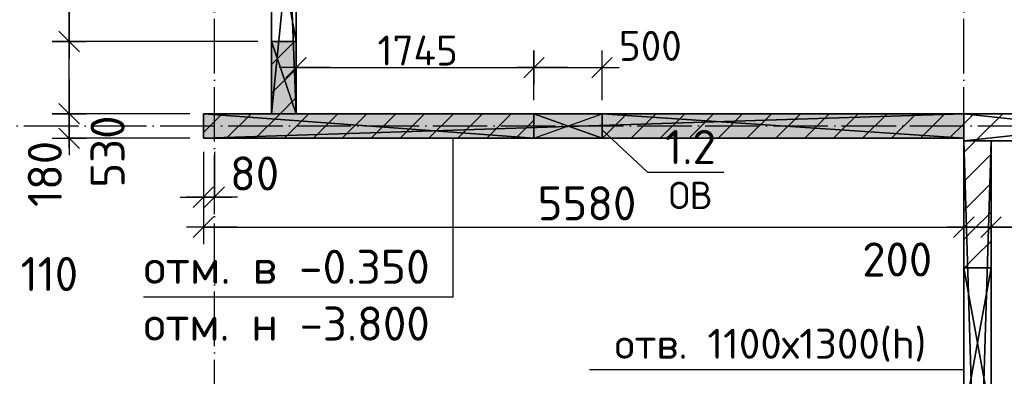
# Model space of a CAD drawing. Header units: millimetres. Extents: x 40580 to 559114, y -343730 to 81020.
# Tile 586 of 656: x 472393 to 479618, y -78905 to -76290. Entities that reach past the tile are written whole.
import ezdxf
from ezdxf.enums import TextEntityAlignment as Align

# ---------------------------------------------------------------- set-up
doc = ezdxf.new("R2010")
doc.units = ezdxf.units.MM
doc.linetypes.add('______11', pattern=[500, 400, -50, 0, -50])
doc.linetypes.add('______5', pattern=[1100, 800, -100, 100, -100])
for name, color, linetype in [('_____________1', 7, 'Continuous'), ('_________________1_', 7, 'Continuous'), ('___________________', 253, '______5'), ('______________________', 7, 'Continuous'), ('_______________________', 7, 'Continuous'), ('_______________________1', 7, 'Continuous'), ('________________________2', 7, 'Continuous'), ('_________________________0', 7, 'Continuous')]:
    doc.layers.add(name, color=color, linetype=linetype)
doc.styles.add('ISOCPEUR', font='isocpeur.ttf')

# ---------------------------------------------------------------- blocks, each defined once
blk = doc.blocks.new('ALL_ML_STRICH')
at = {"color": 0, "linetype": 'ByBlock', "lineweight": -2}
for p, q in [((-0.3, -0.3), (0.3, 0.3)), ((0, -0.5), (0, 0.5)), ((-1, 0), (0.5, 0))]:
    blk.add_line(p, q, dxfattribs=at)

msp = doc.modelspace()

# ---------------------------------------------------------------- hatches: boundary and pattern name
at = {"layer": '_____________1', "linetype": 'Continuous'}
h = msp.add_hatch(color=9, dxfattribs=at)
h.paths.add_polyline_path([(474421.3, -75449.6), (474421.3, -74449.6), (474241.3, -74449.6), (474241.3, -75449.6)])
h.paths.add_polyline_path([(474241.3, -76449.6), (474241.3, -76979.6), (474421.3, -76979.6), (474421.3, -76449.6)])
h = msp.add_hatch(color=9, dxfattribs=at)
h.paths.add_polyline_path([(479321.3, -76979.6), (476666.3, -76979.6), (476666.3, -77159.6), (479321.3, -77159.6)])
h.paths.add_polyline_path([(476166.3, -76979.6), (473741.3, -76979.6), (473741.3, -77159.6), (476166.3, -77159.6)])

# ---------------------------------------------------------------- linework, layer by layer
at = {"layer": '_____________1', "color": 253, "linetype": '______11'}
for p, q in [((474241.3, -76617.6), (474409.3, -76449.6)), ((474303.6, -76979.6), (474421.3, -76861.8)), ((473741.3, -77117.6), (473879.3, -76979.6)), ((474123.6, -77159.6), (474303.6, -76979.6)), ((474547.8, -77159.6), (474727.8, -76979.6)), ((474972.1, -77159.6), (475152.1, -76979.6)), ((475396.4, -77159.6), (475576.4, -76979.6)), ((475820.6, -77159.6), (476000.6, -76979.6)), ((479321.3, -77053), (479394.7, -76979.6)), ((479214.7, -77159.6), (479321.3, -77053))]:
    msp.add_line(p, q, dxfattribs=at)
at = {"layer": '_____________1', "color": 253, "linetype": '______5'}
for p, q in [((474241.3, -76829.7), (474421.3, -76649.7)), ((473911.4, -77159.6), (474091.4, -76979.6)), ((474335.7, -77159.6), (474515.7, -76979.6)), ((474760, -77159.6), (474940, -76979.6)), ((475184.2, -77159.6), (475364.2, -76979.6)), ((475608.5, -77159.6), (475788.5, -76979.6)), ((479406.9, -77179.6), (479606.9, -76979.6)), ((476032.7, -77159.6), (476166.3, -77026))]:
    msp.add_line(p, q, dxfattribs=at)
at = {"layer": '_____________1', "color": 253, "linetype": '______11'}
for points in [[(476669.1, -77159.6), (476849.1, -76979.6), (476849.1, -76979.6)], [(477093.4, -77159.6), (477273.4, -76979.6), (477273.4, -76979.6)], [(477517.7, -77159.6), (477697.7, -76979.6), (477697.7, -76979.6)], [(477941.9, -77159.6), (478121.9, -76979.6), (478121.9, -76979.6)], [(478366.2, -77159.6), (478546.2, -76979.6), (478546.2, -76979.6)], [(478790.5, -77159.6), (478970.5, -76979.6), (478970.5, -76979.6)], [(479321.3, -77477.3), (479348, -77450.6), (479348, -77450.6), (479521.3, -77277.3)], [(479321.3, -77901.5), (479386, -77836.8), (479386, -77836.8), (479521.3, -77701.5)]]:
    msp.add_lwpolyline(points, dxfattribs=at)
at = {"layer": '_____________1', "color": 253, "linetype": '______5'}
for points in [[(476881.3, -77159.6), (477061.3, -76979.6), (477061.3, -76979.6)], [(477305.5, -77159.6), (477485.5, -76979.6), (477485.5, -76979.6)], [(477729.8, -77159.6), (477909.8, -76979.6), (477909.8, -76979.6)], [(478154.1, -77159.6), (478334.1, -76979.6), (478334.1, -76979.6)], [(478578.3, -77159.6), (478758.3, -76979.6), (478758.3, -76979.6)], [(479002.6, -77159.6), (479182.6, -76979.6), (479182.6, -76979.6)], [(479321.3, -77265.1), (479329, -77257.5), (479329, -77257.5), (479406.9, -77179.6)], [(479321.3, -77689.4), (479367, -77643.7), (479367, -77643.7), (479521.3, -77489.4)], [(479325.4, -78109.6), (479405.1, -78029.9), (479405.1, -78029.9), (479521.3, -77913.7)]]:
    msp.add_lwpolyline(points, dxfattribs=at)
at = {"layer": '_________________1_', "color": 212, "linetype": 'Continuous'}
for p, q in [((476666.3, -76979.6), (476166.3, -76979.6)), ((476166.3, -76979.6), (476166.3, -77159.6)), ((476166.3, -76979.6), (476666.3, -77159.6)), ((476166.3, -77159.6), (476666.3, -76979.6)), ((476666.3, -77159.6), (476666.3, -76979.6)), ((476166.3, -77159.6), (476666.3, -77159.6))]:
    msp.add_line(p, q, dxfattribs=at)
at = {"layer": '_________________1_', "color": 6, "linetype": 'Continuous'}
for points in [[(476166.3, -77159.6), (476166.3, -76979.6), (476666.3, -77159.6)], [(476666.3, -77159.6), (476166.3, -76979.6), (476666.3, -76979.6)]]:
    msp.add_solid(points, dxfattribs=at)
at = {"layer": '___________________', "color": 253, "linetype": '______11'}
for p, q in [((473821.3, -85185.3), (473821.3, -60083)), ((473821.3, -85185.3), (473821.3, -60083)), ((479321.3, -85185.3), (479321.3, -60083)), ((479321.3, -85185.3), (479321.3, -60083)), ((462421.3, -77069.6), (480321.3, -77069.6)), ((462421.3, -77069.6), (480321.3, -77069.6))]:
    msp.add_line(p, q, dxfattribs=at)
at = {"layer": '______________________', "color": 253, "linetype": 'Continuous'}
for p, q in [((474421.3, -76879.6), (474421.3, -76641.2)), ((476166.3, -76879.6), (476166.3, -76641.2)), ((476166.3, -76879.6), (476166.3, -76641.2)), ((476666.3, -76879.6), (476666.3, -76641.2))]:
    msp.add_line(p, q, dxfattribs=at)
at = {"layer": '______________________', "color": 7, "linetype": 'Continuous'}
for p, q in [((474421.3, -76641.2), (476166.3, -76641.2)), ((476166.3, -76641.2), (476666.3, -76641.2))]:
    msp.add_line(p, q, dxfattribs=at)
at = {"layer": '_______________________', "color": 7, "linetype": 'Continuous'}
for p, q in [((475570.3, -77159.6), (475570.3, -78324)), ((475570.3, -78324), (473302.2, -78324))]:
    msp.add_line(p, q, dxfattribs=at)
at = {"layer": '_______________________1', "color": 7, "linetype": 'Continuous'}
for p, q in [((472756.1, -76449.6), (472756.1, -75449.6)), ((472756.1, -76979.6), (472756.1, -76449.6)), ((472756.1, -77159.6), (472756.1, -76979.6)), ((473741.3, -77591.7), (473821.3, -77591.7)), ((473741.3, -77811.7), (479321.3, -77811.7)), ((479321.3, -77811.7), (479521.3, -77811.7)), ((479521.3, -77811.7), (481361.3, -77811.7))]:
    msp.add_line(p, q, dxfattribs=at)
at = {"layer": '_______________________1', "color": 253, "linetype": 'Continuous'}
for p, q in [((474141.3, -76449.6), (472756.1, -76449.6)), ((474141.3, -76449.6), (472756.1, -76449.6)), ((473641.3, -76979.6), (472756.1, -76979.6)), ((473641.3, -76979.6), (472756.1, -76979.6)), ((473641.3, -77159.6), (472756.1, -77159.6)), ((473741.3, -77259.6), (473741.3, -77811.7)), ((473741.3, -77259.6), (473741.3, -77591.7)), ((473821.3, -77259.6), (473821.3, -77591.7)), ((479321.3, -77279.6), (479321.3, -77811.7)), ((479321.3, -77279.6), (479321.3, -77811.7)), ((479521.3, -77279.6), (479521.3, -77811.7)), ((479521.3, -77279.6), (479521.3, -77811.7))]:
    msp.add_line(p, q, dxfattribs=at)
at = {"layer": '________________________2', "color": 7, "linetype": 'Continuous'}
msp.add_line((479321.3, -78857.4), (476574.4, -78857.4), dxfattribs=at)
at = {"layer": '_________________________0', "color": 7, "linetype": 'Continuous'}
for p, q in [((476666.3, -77096.7), (477000.8, -77408.8)), ((477000.8, -77408.8), (477560.8, -77408.8))]:
    msp.add_line(p, q, dxfattribs=at)

# ---------------------------------------------------------------- block references
at = {"layer": '______________________', "color": 7, "linetype": 'Continuous', "xscale": 250, "yscale": 250, "zscale": 250, "rotation": 180}
for p in [(474421.3, -76641.2), (476166.3, -76641.2)]:
    msp.add_blockref('ALL_ML_STRICH', p, dxfattribs=at)
at = {"layer": '______________________', "color": 7, "linetype": 'Continuous', "xscale": 250, "yscale": 250, "zscale": 250}
for p in [(476166.3, -76641.2), (476666.3, -76641.2)]:
    msp.add_blockref('ALL_ML_STRICH', p, dxfattribs=at)
at = {"layer": '_______________________1', "color": 7, "linetype": 'Continuous', "xscale": 250, "yscale": 250, "zscale": 250}
for p, rotation in [((472756.1, -76449.6), 270), ((472756.1, -76449.6), 90), ((472756.1, -76979.6), 270), ((472756.1, -76979.6), 90), ((472756.1, -77159.6), 270), ((473741.3, -77591.7), 180), ((473741.3, -77811.7), 180), ((479321.3, -77811.7), 180), ((479521.3, -77811.7), 180)]:
    msp.add_blockref('ALL_ML_STRICH', p, dxfattribs=dict(at, rotation=rotation))
for p in [(473821.3, -77591.7), (479321.3, -77811.7), (479521.3, -77811.7)]:
    msp.add_blockref('ALL_ML_STRICH', p, dxfattribs=at)

# ---------------------------------------------------------------- texts
at = {"layer": '______________________', "color": 7, "style": 'ISOCPEUR'}
for s, p in [('500', (476790, -76592.1)), ('1745', (475018.8, -76626.2))]:
    msp.add_text(s, height=220, dxfattribs=at).set_placement(p)
at = {"layer": '_______________________', "color": 7, "linetype": 'Continuous', "style": 'ISOCPEUR'}
for s, p, p2 in [('отм. в -0.350', (473302.2, -78227.3), (475402.2, -78227.3)), ('отм. н -3.800', (473302.2, -78644), (475402.2, -78644))]:
    msp.add_text(s, height=250, dxfattribs=at).set_placement(p, p2, align=Align.FIT)
at = {"layer": '_______________________1', "color": 7, "style": 'ISOCPEUR'}
for s, p in [('530', (473162.9, -77522.1)), ('180', (472702.5, -77664.2))]:
    msp.add_text(s, height=250, rotation=90, dxfattribs=at).set_placement(p)
for s, p in [('80', (473936.8, -77543)), ('5580', (476193.8, -77761.7)), ('200', (478576.1, -78173.7)), ('110', (472400.2, -78280.2))]:
    msp.add_text(s, height=250, dxfattribs=at).set_placement(p)
at = {"layer": '________________________2', "color": 7, "linetype": 'Continuous', "style": 'ISOCPEUR'}
msp.add_text('отв. 1100х1300(h)', height=220, dxfattribs=at).set_placement((476758.3, -78776.7), (479046.3, -78776.7), align=Align.FIT)
at = {"layer": '_________________________0', "color": 7, "linetype": 'Continuous', "style": 'ISOCPEUR'}
for s, height, p, p2 in [('1.2', 250, (477128.3, -77348.8), (477503.3, -77348.8)), ('ОВ', 200, (477155.8, -77678.8), (477475.8, -77678.8))]:
    msp.add_text(s, height=height, dxfattribs=at).set_placement(p, p2, align=Align.FIT)

# ---------------------------------------------------------------- meshes
at = {"layer": '_____________1', "color": 7, "linetype": 'Continuous'}
mesh = msp.add_polyface(dxfattribs=at)
corners = [(474241.3, -74449.6, -3800), (474241.3, -75449.6, -3800), (474241.3, -75449.6, -1600), (474241.3, -76449.6, -1600), (474241.3, -76449.6, -3800), (474241.3, -76979.6, -3800), (474241.3, -76979.6, -350), (474241.3, -74449.6, -350)]
mesh.append_faces([[corners[k] for k in face] for face in [(3, 6, 7)]], dxfattribs={"vtx0": -1, "vtx2": -1, "color": 7})
mesh.append_faces([[corners[k] for k in face] for face in [(7, 0, 2), (2, 3, 7), (3, 4, 6)]], dxfattribs={"vtx1": -1, "vtx2": -1, "color": 7})
mesh.append_faces([[corners[k] for k in face] for face in [(0, 1, 2), (4, 5, 6)]], dxfattribs={"vtx2": -1, "color": 7})
mesh = msp.add_polyface(dxfattribs=at)
corners = [(474371.3, -75644.6, -350), (474421.3, -75644.6, -350), (474421.3, -75584.6, -350), (474371.3, -75584.6, -350), (474371.3, -75544.6, -350), (474421.3, -75544.6, -350), (474421.3, -74449.6, -350), (474241.3, -74449.6, -350), (474241.3, -76979.6, -350), (474421.3, -76979.6, -350), (474421.3, -75684.6, -350), (474371.3, -75684.6, -350)]
mesh.append_faces([[corners[k] for k in face] for face in [(7, 0, 4)]], dxfattribs={"vtx0": -1, "vtx1": -1, "vtx2": -1, "color": 7})
mesh.append_faces([[corners[k] for k in face] for face in [(11, 7, 8), (0, 3, 4)]], dxfattribs={"vtx0": -1, "vtx2": -1, "color": 7})
mesh.append_faces([[corners[k] for k in face] for face in [(8, 9, 11), (11, 0, 7), (0, 1, 3), (4, 5, 7)]], dxfattribs={"vtx1": -1, "vtx2": -1, "color": 7})
mesh.append_faces([[corners[k] for k in face] for face in [(9, 10, 11), (1, 2, 3), (5, 6, 7)]], dxfattribs={"vtx2": -1, "color": 7})
mesh = msp.add_polyface(dxfattribs=at)
corners = [(474421.3, -75544.6, -650), (474421.3, -75584.6, -650), (474421.3, -75584.6, -350), (474421.3, -75644.6, -350), (474421.3, -75644.6, -650), (474421.3, -75684.6, -650), (474421.3, -75684.6, -350), (474421.3, -76979.6, -350), (474421.3, -76979.6, -3800), (474421.3, -76449.6, -3800), (474421.3, -76449.6, -1600), (474421.3, -75449.6, -1600), (474421.3, -75449.6, -3800), (474421.3, -74449.6, -3800), (474421.3, -74449.6, -350), (474421.3, -75544.6, -350)]
mesh.append_faces([[corners[k] for k in face] for face in [(1, 4, 11), (7, 10, 5), (13, 0, 11)]], dxfattribs={"vtx0": -1, "vtx1": -1, "vtx2": -1, "color": 7})
mesh.append_faces([[corners[k] for k in face] for face in [(11, 0, 1)]], dxfattribs={"vtx0": -1, "vtx2": -1, "color": 7})
mesh.append_faces([[corners[k] for k in face] for face in [(13, 14, 0), (7, 8, 10), (1, 2, 4), (4, 5, 11), (10, 11, 5)]], dxfattribs={"vtx1": -1, "vtx2": -1, "color": 7})
mesh.append_faces([[corners[k] for k in face] for face in [(14, 15, 0), (8, 9, 10), (2, 3, 4), (5, 6, 7), (11, 12, 13)]], dxfattribs={"vtx2": -1, "color": 7})
mesh = msp.add_polyface(dxfattribs=at)
corners = [(474241.3, -75449.6, -1600), (474421.3, -75449.6, -1600), (474421.3, -76449.6, -1600), (474241.3, -76449.6, -1600)]
mesh.append_faces([[corners[k] for k in face] for face in [(1, 2, 0)]], dxfattribs={"vtx1": -1, "color": 7})
mesh.append_faces([[corners[k] for k in face] for face in [(2, 3, 0)]], dxfattribs={"vtx2": -1, "color": 7})
mesh = msp.add_polyface(dxfattribs=at)
corners = [(474241.3, -76449.6, -1600), (474421.3, -76449.6, -1600), (474421.3, -76449.6, -3800), (474241.3, -76449.6, -3800)]
mesh.append_faces([[corners[k] for k in face] for face in [(1, 2, 0)]], dxfattribs={"vtx1": -1, "color": 7})
mesh.append_faces([[corners[k] for k in face] for face in [(2, 3, 0)]], dxfattribs={"vtx2": -1, "color": 7})
mesh = msp.add_polyface(dxfattribs=at)
corners = [(474421.3, -76979.6, -3800), (474241.3, -76979.6, -3800), (474241.3, -76449.6, -3800), (474421.3, -76449.6, -3800)]
mesh.append_faces([[corners[k] for k in face] for face in [(1, 2, 0)]], dxfattribs={"vtx1": -1, "color": 7})
mesh.append_faces([[corners[k] for k in face] for face in [(2, 3, 0)]], dxfattribs={"vtx2": -1, "color": 7})
mesh = msp.add_polyface(dxfattribs=at)
corners = [(473741.3, -76979.6, -3800), (473741.3, -77159.6, -3800), (473741.3, -77159.6, -350), (473741.3, -76979.6, -350)]
mesh.append_faces([[corners[k] for k in face] for face in [(1, 2, 0)]], dxfattribs={"vtx1": -1, "color": 7})
mesh.append_faces([[corners[k] for k in face] for face in [(2, 3, 0)]], dxfattribs={"vtx2": -1, "color": 7})
mesh = msp.add_polyface(dxfattribs=at)
corners = [(476166.3, -76979.6, -650), (476666.3, -76979.6, -650), (476666.3, -76979.6, -350), (479321.3, -76979.6, -350), (479321.3, -76979.6, -3800), (473741.3, -76979.6, -3800), (473741.3, -76979.6, -350), (476166.3, -76979.6, -350)]
mesh.append_faces([[corners[k] for k in face] for face in [(1, 4, 5), (1, 3, 4)]], dxfattribs={"vtx0": -1, "vtx2": -1, "color": 7})
mesh.append_faces([[corners[k] for k in face] for face in [(5, 6, 0), (0, 1, 5)]], dxfattribs={"vtx1": -1, "vtx2": -1, "color": 7})
mesh.append_faces([[corners[k] for k in face] for face in [(6, 7, 0), (1, 2, 3)]], dxfattribs={"vtx2": -1, "color": 7})
mesh = msp.add_polyface(dxfattribs=at)
corners = [(476166.3, -77159.6, -350), (476166.3, -76979.6, -350), (473741.3, -76979.6, -350), (473741.3, -77159.6, -350)]
mesh.append_faces([[corners[k] for k in face] for face in [(1, 2, 0)]], dxfattribs={"vtx1": -1, "color": 7})
mesh.append_faces([[corners[k] for k in face] for face in [(2, 3, 0)]], dxfattribs={"vtx2": -1, "color": 7})
mesh = msp.add_polyface(dxfattribs=at)
corners = [(479321.3, -76979.6, -3800), (479321.3, -77159.6, -3800), (473741.3, -77159.6, -3800), (473741.3, -76979.6, -3800)]
mesh.append_faces([[corners[k] for k in face] for face in [(1, 2, 0)]], dxfattribs={"vtx1": -1, "color": 7})
mesh.append_faces([[corners[k] for k in face] for face in [(2, 3, 0)]], dxfattribs={"vtx2": -1, "color": 7})
mesh = msp.add_polyface(dxfattribs=at)
corners = [(474241.3, -76979.6, -3800), (474421.3, -76979.6, -3800), (474421.3, -76979.6, -350), (474241.3, -76979.6, -350)]
mesh.append_faces([[corners[k] for k in face] for face in [(1, 2, 0)]], dxfattribs={"vtx1": -1, "color": 7})
mesh.append_faces([[corners[k] for k in face] for face in [(2, 3, 0)]], dxfattribs={"vtx2": -1, "color": 7})
mesh = msp.add_polyface(dxfattribs=at)
corners = [(476166.3, -76979.6, -350), (476166.3, -77159.6, -350), (476166.3, -77159.6, -650), (476166.3, -76979.6, -650)]
mesh.append_faces([[corners[k] for k in face] for face in [(1, 2, 0)]], dxfattribs={"vtx1": -1, "color": 7})
mesh.append_faces([[corners[k] for k in face] for face in [(2, 3, 0)]], dxfattribs={"vtx2": -1, "color": 7})
mesh = msp.add_polyface(dxfattribs=at)
corners = [(476166.3, -76979.6, -650), (476166.3, -77159.6, -650), (476666.3, -77159.6, -650), (476666.3, -76979.6, -650)]
mesh.append_faces([[corners[k] for k in face] for face in [(1, 2, 0)]], dxfattribs={"vtx1": -1, "color": 7})
mesh.append_faces([[corners[k] for k in face] for face in [(2, 3, 0)]], dxfattribs={"vtx2": -1, "color": 7})
mesh = msp.add_polyface(dxfattribs=at)
corners = [(476666.3, -77159.6, -350), (476666.3, -76979.6, -350), (476666.3, -76979.6, -650), (476666.3, -77159.6, -650)]
mesh.append_faces([[corners[k] for k in face] for face in [(1, 2, 0)]], dxfattribs={"vtx1": -1, "color": 7})
mesh.append_faces([[corners[k] for k in face] for face in [(2, 3, 0)]], dxfattribs={"vtx2": -1, "color": 7})
mesh = msp.add_polyface(dxfattribs=at)
corners = [(479321.3, -77159.6, -350), (479321.3, -76979.6, -350), (476666.3, -76979.6, -350), (476666.3, -77159.6, -350)]
mesh.append_faces([[corners[k] for k in face] for face in [(1, 2, 0)]], dxfattribs={"vtx1": -1, "color": 7})
mesh.append_faces([[corners[k] for k in face] for face in [(2, 3, 0)]], dxfattribs={"vtx2": -1, "color": 7})
mesh = msp.add_polyface(dxfattribs=at)
corners = [(479321.3, -77159.6, -3800), (479321.3, -76979.6, -3800), (479321.3, -76979.6, -350), (479321.3, -77159.6, -350)]
mesh.append_faces([[corners[k] for k in face] for face in [(1, 2, 0)]], dxfattribs={"vtx1": -1, "color": 7})
mesh.append_faces([[corners[k] for k in face] for face in [(2, 3, 0)]], dxfattribs={"vtx2": -1, "color": 7})
mesh = msp.add_polyface(dxfattribs=at)
corners = [(479321.3, -76979.6, -3800), (479321.3, -77179.6, -3800), (479321.3, -77179.6, -350), (479321.3, -76979.6, -350)]
mesh.append_faces([[corners[k] for k in face] for face in [(1, 2, 0)]], dxfattribs={"vtx1": -1, "color": 7})
mesh.append_faces([[corners[k] for k in face] for face in [(2, 3, 0)]], dxfattribs={"vtx2": -1, "color": 7})
mesh = msp.add_polyface(dxfattribs=at)
corners = [(481161.3, -76979.6, -3800), (479321.3, -76979.6, -3800), (479321.3, -76979.6, -350), (481161.3, -76979.6, -350)]
mesh.append_faces([[corners[k] for k in face] for face in [(1, 2, 0)]], dxfattribs={"vtx1": -1, "color": 7})
mesh.append_faces([[corners[k] for k in face] for face in [(2, 3, 0)]], dxfattribs={"vtx2": -1, "color": 7})
mesh = msp.add_polyface(dxfattribs=at)
corners = [(481161.3, -77179.6, -350), (481161.3, -76979.6, -350), (479321.3, -76979.6, -350), (479321.3, -77179.6, -350)]
mesh.append_faces([[corners[k] for k in face] for face in [(1, 2, 0)]], dxfattribs={"vtx1": -1, "color": 7})
mesh.append_faces([[corners[k] for k in face] for face in [(2, 3, 0)]], dxfattribs={"vtx2": -1, "color": 7})
mesh = msp.add_polyface(dxfattribs=at)
corners = [(481161.3, -76979.6, -3800), (481161.3, -77179.6, -3800), (479321.3, -77179.6, -3800), (479321.3, -76979.6, -3800)]
mesh.append_faces([[corners[k] for k in face] for face in [(1, 2, 0)]], dxfattribs={"vtx1": -1, "color": 7})
mesh.append_faces([[corners[k] for k in face] for face in [(2, 3, 0)]], dxfattribs={"vtx2": -1, "color": 7})
mesh = msp.add_polyface(dxfattribs=at)
corners = [(476666.3, -77159.6, -650), (476166.3, -77159.6, -650), (476166.3, -77159.6, -350), (473741.3, -77159.6, -350), (473741.3, -77159.6, -3800), (479321.3, -77159.6, -3800), (479321.3, -77159.6, -350), (476666.3, -77159.6, -350)]
mesh.append_faces([[corners[k] for k in face] for face in [(1, 4, 5), (1, 3, 4)]], dxfattribs={"vtx0": -1, "vtx2": -1, "color": 7})
mesh.append_faces([[corners[k] for k in face] for face in [(5, 6, 0), (0, 1, 5)]], dxfattribs={"vtx1": -1, "vtx2": -1, "color": 7})
mesh.append_faces([[corners[k] for k in face] for face in [(6, 7, 0), (1, 2, 3)]], dxfattribs={"vtx2": -1, "color": 7})
mesh = msp.add_polyface(dxfattribs=at)
corners = [(479321.3, -77179.6, -3800), (479321.3, -83769.6, -3800), (479321.3, -83769.6, -350), (479321.3, -77179.6, -350), (479321.3, -78109.6, -600), (479321.3, -79209.6, -600), (479321.3, -79209.6, -1900), (479321.3, -78109.6, -1900), (479321.3, -79589.6, -500), (479321.3, -79689.6, -500), (479321.3, -79689.6, -600), (479321.3, -79589.6, -600)]
mesh.append_faces([[corners[k] for k in face] for face in [(8, 3, 5), (10, 6, 2), (6, 0, 2)]], dxfattribs={"vtx0": -1, "vtx1": -1, "vtx2": -1, "color": 7})
mesh.append_faces([[corners[k] for k in face] for face in [(3, 4, 5), (3, 8, 9), (11, 5, 6), (7, 3, 0)]], dxfattribs={"vtx0": -1, "vtx2": -1, "color": 7})
mesh.append_faces([[corners[k] for k in face] for face in [(2, 3, 9), (9, 10, 2), (10, 11, 6), (11, 8, 5), (6, 7, 0), (7, 4, 3)]], dxfattribs={"vtx1": -1, "vtx2": -1, "color": 7})
mesh.append_faces([[corners[k] for k in face] for face in [(0, 1, 2)]], dxfattribs={"vtx2": -1, "color": 7})
mesh = msp.add_polyface(dxfattribs=at)
corners = [(479521.3, -77179.6, -3800), (479321.3, -77179.6, -3800), (479321.3, -77179.6, -350), (479521.3, -77179.6, -350)]
mesh.append_faces([[corners[k] for k in face] for face in [(1, 2, 0)]], dxfattribs={"vtx1": -1, "color": 7})
mesh.append_faces([[corners[k] for k in face] for face in [(2, 3, 0)]], dxfattribs={"vtx2": -1, "color": 7})
mesh = msp.add_polyface(dxfattribs=at)
corners = [(479321.3, -77179.6, -3800), (479521.3, -77179.6, -3800), (479521.3, -83769.6, -3800), (479321.3, -83769.6, -3800)]
mesh.append_faces([[corners[k] for k in face] for face in [(1, 2, 0)]], dxfattribs={"vtx1": -1, "color": 7})
mesh.append_faces([[corners[k] for k in face] for face in [(2, 3, 0)]], dxfattribs={"vtx2": -1, "color": 7})
mesh = msp.add_polyface(dxfattribs=at)
corners = [(479521.3, -77179.6, -350), (479321.3, -77179.6, -350), (479321.3, -83769.6, -350), (479521.3, -83769.6, -350)]
mesh.append_faces([[corners[k] for k in face] for face in [(1, 2, 0)]], dxfattribs={"vtx1": -1, "color": 7})
mesh.append_faces([[corners[k] for k in face] for face in [(2, 3, 0)]], dxfattribs={"vtx2": -1, "color": 7})
mesh = msp.add_polyface(dxfattribs=at)
corners = [(479321.3, -77179.6, -3800), (481161.3, -77179.6, -3800), (481161.3, -77179.6, -350), (479321.3, -77179.6, -350)]
mesh.append_faces([[corners[k] for k in face] for face in [(1, 2, 0)]], dxfattribs={"vtx1": -1, "color": 7})
mesh.append_faces([[corners[k] for k in face] for face in [(2, 3, 0)]], dxfattribs={"vtx2": -1, "color": 7})
mesh = msp.add_polyface(dxfattribs=at)
corners = [(479521.3, -83769.6, -3800), (479521.3, -77179.6, -3800), (479521.3, -77179.6, -350), (479521.3, -83769.6, -350), (479521.3, -79209.6, -600), (479521.3, -78109.6, -600), (479521.3, -78109.6, -1900), (479521.3, -79209.6, -1900), (479521.3, -79689.6, -500), (479521.3, -79589.6, -500), (479521.3, -79589.6, -600), (479521.3, -79689.6, -600)]
mesh.append_faces([[corners[k] for k in face] for face in [(10, 4, 2), (7, 11, 0)]], dxfattribs={"vtx0": -1, "vtx1": -1, "vtx2": -1, "color": 7})
mesh.append_faces([[corners[k] for k in face] for face in [(2, 4, 5), (2, 8, 9), (8, 3, 0), (8, 2, 3)]], dxfattribs={"vtx0": -1, "vtx2": -1, "color": 7})
mesh.append_faces([[corners[k] for k in face] for face in [(5, 6, 2), (1, 2, 6), (6, 7, 1), (9, 10, 2), (0, 1, 7), (7, 4, 10), (10, 11, 7), (11, 8, 0)]], dxfattribs={"vtx1": -1, "vtx2": -1, "color": 7})
mesh = msp.add_polyface(dxfattribs=at)
corners = [(479521.3, -78109.6, -1900), (479521.3, -78109.6, -600), (479321.3, -78109.6, -600), (479321.3, -78109.6, -1900)]
mesh.append_faces([[corners[k] for k in face] for face in [(1, 2, 0)]], dxfattribs={"vtx1": -1, "color": 7})
mesh.append_faces([[corners[k] for k in face] for face in [(2, 3, 0)]], dxfattribs={"vtx2": -1, "color": 7})
mesh = msp.add_polyface(dxfattribs=at)
corners = [(479321.3, -78109.6, -1900), (479321.3, -79209.6, -1900), (479521.3, -79209.6, -1900), (479521.3, -78109.6, -1900)]
mesh.append_faces([[corners[k] for k in face] for face in [(1, 2, 0)]], dxfattribs={"vtx1": -1, "color": 7})
mesh.append_faces([[corners[k] for k in face] for face in [(2, 3, 0)]], dxfattribs={"vtx2": -1, "color": 7})
mesh = msp.add_polyface(dxfattribs=at)
corners = [(479521.3, -78109.6, -600), (479521.3, -79209.6, -600), (479321.3, -79209.6, -600), (479321.3, -78109.6, -600)]
mesh.append_faces([[corners[k] for k in face] for face in [(1, 2, 0)]], dxfattribs={"vtx1": -1, "color": 7})
mesh.append_faces([[corners[k] for k in face] for face in [(2, 3, 0)]], dxfattribs={"vtx2": -1, "color": 7})

doc.saveas('drawing.dxf')
